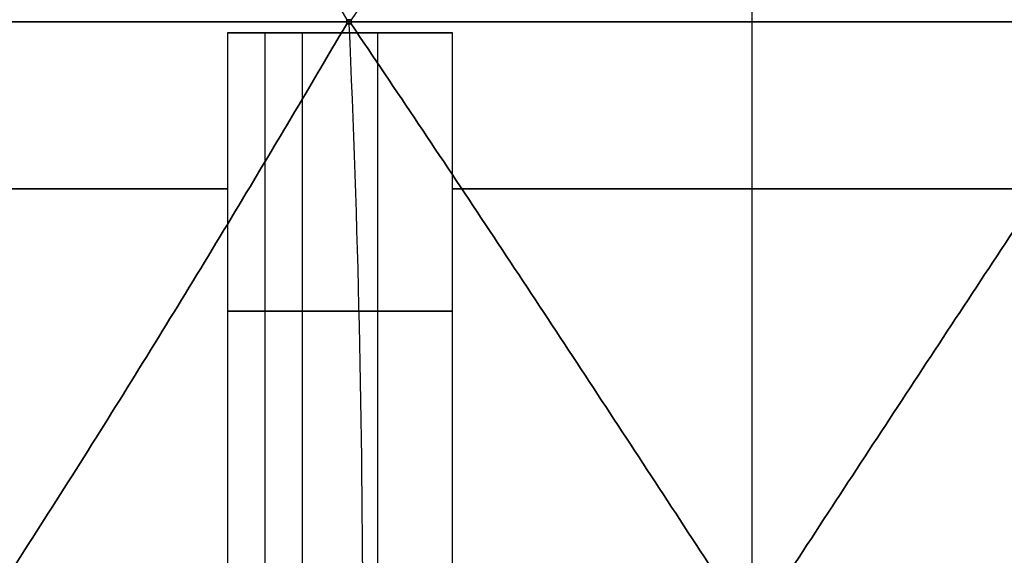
# Model space of a CAD drawing. Header units: centimetres. Extents: x -3.6 to 3.6, y -2.3 to 5.7.
# Tile 635 of 656: x -0.66 to 0.23, y -0.77 to -0.29. Entities that reach past the tile are written whole.
import ezdxf

# ---------------------------------------------------------------- set-up
doc = ezdxf.new("R2010")
doc.units = ezdxf.units.CM
doc.layers.add('Default', color=7, linetype='Continuous', true_color=0x000000)

# ---------------------------------------------------------------- blocks, each defined once
blk = doc.blocks.new('1239X20')
at = {"layer": 'Default'}
for p, q in [((0, 19, -7.5), (0, 12.2, -7.5)), ((0, 19, 7.5), (0, 12.2, 7.5)), ((-9.8849, 17.1, -9.9141), (-3.6434, 17.1, -13.5176)), ((-3.6434, 17.1, 13.5176), (-9.8849, 17.1, 9.9141)), ((-3.6035, 17.1, -13.5283), (3.6035, 17.1, -13.5283)), ((3.6035, 17.1, 13.5283), (-3.6035, 17.1, 13.5283)), ((-4.3787, 17, -6.4159), (-3.8841, 17, -6.4159)), ((-4.3787, 17, 6.4159), (-3.8841, 17, 6.4159)), ((-4.3787, 17, -6.4159), (-4.3787, 12, -6.4159)), ((-4.3787, 17, 6.4159), (-4.3787, 12, 6.4159)), ((-3.7042, 17, -7), (-3.7042, 17, -6.5214)), ((-3.7042, 17, 6.5214), (-3.7042, 17, 7)), ((-3.367, 17, -7), (-3.367, 12, -7)), ((-3.367, 17, 7), (-3.367, 12, 7)), ((-4.7159, 14.5, -5.8318), (-4.0415, 14.5, -7)), ((-4.0415, 14.5, 7), (-4.7159, 14.5, 5.8318)), ((-4.0415, 14.5, -7), (-2.6926, 14.5, -7)), ((-2.6926, 14.5, 7), (-4.0415, 14.5, 7))]:
    blk.add_line(p, q, dxfattribs=at)
at = {"layer": 'Default', "extrusion": (1, 0, 0)}
blk.add_arc((17.1, -45.0283, 0), 31.5, 80.07215, 99.92785, dxfattribs=at)
at = {"layer": 'Default', "extrusion": (-1, 0, 0)}
blk.add_arc((-17.1, 45.0283, 0), 31.5, 260.07215, 279.92785, dxfattribs=at)
at = {"layer": 'Default', "extrusion": (0.965926, 0, -0.258819)}
blk.add_arc((11.65, -45.0283), 31.5, 80.07215, 99.92785, dxfattribs=at)
at = {"layer": 'Default', "extrusion": (-0.965926, 0, -0.258819)}
blk.add_arc((-11.65, 45.0283), 31.5, 260.07215, 279.92785, dxfattribs=at)
at = {"layer": 'Default', "extrusion": (0, 1, 0)}
for start, end in [(291.03947, 308.96053), (51.03947, 68.96053)]:
    blk.add_arc((0, 0, 17), 7.5, start, end, dxfattribs=at)
at = {"layer": 'Default', "extrusion": (0, -1, 0)}
for start, end in [(188.96053, 231.03947), (128.96053, 171.03947), (248.96053, 291.03947), (68.96053, 111.03947)]:
    blk.add_arc((0, 0, -15.6), 7.5, start, end, dxfattribs=at)
at = {"layer": 'Default'}
for points, degree in [([(-6.9821, 22.5309, -12.1347), (-6.5899, 21.9323, -12.2401), (-5.8212, 20.7301, -12.4822), (-4.71, 18.9199, -12.9425), (-3.9953, 17.7177, -13.3148), (-3.6434, 17.1191, -13.5176)], 3), ([(-6.9821, 22.5309, 12.1347), (-6.5899, 21.9323, 12.2401), (-5.8212, 20.7301, 12.4822), (-4.71, 18.9198, 12.9425), (-3.9953, 17.7177, 13.3148), (-3.6434, 17.1191, 13.5176)], 3), ([(-0.0207, 22.5309, -14), (-0.4131, 21.9323, -13.8952), (-1.1998, 20.7301, -13.7205), (-2.3923, 18.9198, -13.5635), (-3.1974, 17.7177, -13.5287), (-3.6035, 17.1191, -13.5283)], 3), ([(-0.0207, 22.5309, 14), (-0.4131, 21.9323, 13.8952), (-1.1998, 20.7301, 13.7205), (-2.3923, 18.9199, 13.5635), (-3.1974, 17.7177, 13.5287), (-3.6035, 17.1191, 13.5283)], 3), ([(0.0207, 22.5309, -14), (0.4131, 21.9323, -13.8952), (1.1998, 20.7301, -13.7205), (2.3923, 18.9199, -13.5635), (3.1974, 17.7177, -13.5287), (3.6035, 17.1191, -13.5283)], 3), ([(0.0207, 22.5309, 14), (0.4131, 21.9323, 13.8952), (1.1998, 20.7301, 13.7205), (2.3923, 18.9198, 13.5635), (3.1974, 17.7177, 13.5287), (3.6035, 17.1191, 13.5283)], 3), ([(-3.6035, 17.1191, 13.5283), (-3.6101, 17.1191, 13.5265), (-3.6235, 17.119, 13.523), (-3.6368, 17.1191, 13.5194), (-3.6434, 17.1191, 13.5176)], 3), ([(-3.6434, 17.1191, -13.5176), (-3.6368, 17.1191, -13.5194), (-3.6234, 17.119, -13.523), (-3.6101, 17.1191, -13.5265), (-3.6035, 17.1191, -13.5283)], 3), ([(-3.6434, 17.0809, -13.5176), (-3.6434, 17.0872, -13.5176), (-3.6434, 17.1, -13.5176), (-3.6434, 17.1128, -13.5176), (-3.6434, 17.1191, -13.5176)], 3), ([(-3.6434, 17.1191, 13.5176), (-3.6434, 17.1128, 13.5176), (-3.6434, 17.1, 13.5176), (-3.6434, 17.0872, 13.5176), (-3.6434, 17.0809, 13.5176)], 3), ([(-3.6235, 17.1191, 13.523), (-3.6235, 17.1, 13.523), (-3.6235, 17.0809, 13.523)], 2), ([(-3.6235, 17.1191, -13.523), (-3.6235, 17.1, -13.523), (-3.6235, 17.0809, -13.523)], 2), ([(-3.6035, 17.1191, -13.5283), (-3.6035, 17.116, -13.5283), (-3.6035, 17.1096, -13.5283), (-3.6035, 17.1032, -13.5283), (-3.6035, 17.1, -13.5283)], 3), ([(-3.6035, 17.0809, 13.5283), (-3.6035, 17.0872, 13.5283), (-3.6035, 17.1, 13.5283), (-3.6035, 17.1128, 13.5283), (-3.6035, 17.1191, 13.5283)], 3), ([(-3.6035, 17.1, -13.5283), (-3.6035, 17.0968, -13.5283), (-3.6035, 17.0904, -13.5283), (-3.6035, 17.084, -13.5283), (-3.6035, 17.0809, -13.5283)], 3), ([(-6.9821, 11.6691, -12.1347), (-6.5899, 12.2677, -12.2401), (-5.8212, 13.4699, -12.4822), (-4.71, 15.2802, -12.9425), (-3.9953, 16.4823, -13.3148), (-3.6434, 17.0809, -13.5176)], 3), ([(-3.6434, 17.0809, 13.5176), (-3.9953, 16.4823, 13.3149), (-4.71, 15.2802, 12.9425), (-5.8212, 13.4699, 12.4822), (-6.5899, 12.2677, 12.2401), (-6.9821, 11.6691, 12.1347)], 3), ([(-3.6434, 17.0809, 13.5176), (-3.639, 17.0809, 13.5188), (-3.6301, 17.0809, 13.5212), (-3.6168, 17.0809, 13.5247), (-3.6079, 17.0809, 13.5271), (-3.6035, 17.0809, 13.5283)], 3), ([(-3.6035, 17.0809, -13.5283), (-3.6079, 17.0809, -13.5271), (-3.6168, 17.0809, -13.5247), (-3.6301, 17.0809, -13.5212), (-3.639, 17.0809, -13.5188), (-3.6434, 17.0809, -13.5176)], 3), ([(-3.6035, 17.0809, -13.5283), (-3.1974, 16.4823, -13.5287), (-2.3923, 15.2802, -13.5635), (-1.1998, 13.4699, -13.7205), (-0.4131, 12.2677, -13.8952), (-0.0207, 11.6691, -14)], 3), ([(-0.0207, 11.6691, 14), (-0.4131, 12.2677, 13.8952), (-1.1998, 13.4699, 13.7205), (-2.3923, 15.2802, 13.5635), (-3.1974, 16.4823, 13.5287), (-3.6035, 17.0809, 13.5283)], 3), ([(0.0207, 11.6691, -14), (0.4131, 12.2677, -13.8952), (1.1998, 13.4699, -13.7205), (2.3923, 15.2802, -13.5635), (3.1974, 16.4823, -13.5287), (3.6035, 17.0809, -13.5283)], 3), ([(3.6035, 17.0809, 13.5283), (3.1974, 16.4823, 13.5287), (2.3923, 15.2802, 13.5635), (1.1998, 13.4699, 13.7205), (0.4131, 12.2677, 13.8952), (0.0207, 11.6691, 14)], 3), ([(-4.7159, 17, -5.8318), (-4.7159, 14.6, -5.8318), (-4.7159, 12.2, -5.8318)], 2), ([(-4.7159, 17, -5.8318), (-4.3787, 17, -6.4159), (-4.0415, 17, -7)], 2), ([(-4.0415, 17, 7), (-4.3787, 17, 6.4159), (-4.7159, 17, 5.8318)], 2), ([(-4.7159, 17, 5.8318), (-4.7159, 14.6, 5.8318), (-4.7159, 12.2, 5.8318)], 2), ([(-4.0415, 12, -7), (-4.0415, 14.5, -7), (-4.0415, 17, -7)], 2), ([(-4.0415, 17, -7), (-3.367, 17, -7), (-2.6926, 17, -7)], 2), ([(-2.6926, 17, 7), (-3.367, 17, 7), (-4.0415, 17, 7)], 2), ([(-4.0415, 12, 7), (-4.0415, 14.5, 7), (-4.0415, 17, 7)], 2), ([(-2.6926, 12.2, -7), (-2.6926, 14.6, -7), (-2.6926, 17, -7)], 2), ([(-2.6926, 12.2, 7), (-2.6926, 14.6, 7), (-2.6926, 17, 7)], 2)]:
    blk.add_open_spline(points, degree=degree, dxfattribs=at)
for points, weights in [([(-3.6035, 17.1, 13.5283), (-3.6235, 17.1, 13.523), (-3.6434, 17.1, 13.5176)], [0.999997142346, 0.999996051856, 0.999997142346]), ([(-3.6434, 17.1, -13.5176), (-3.6235, 17.1, -13.523), (-3.6035, 17.1, -13.5283)], [0.999998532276, 0.999997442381, 0.999998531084])]:
    blk.add_rational_spline(points, weights, degree=2, dxfattribs=at)
blk = doc.blocks.new('R1784XM_ASM22')
at = {"layer": 'Default'}
blk.add_blockref('1239X20', (0, 0), dxfattribs=at)
blk = doc.blocks.new('F3710XM_ASM')
at = {"layer": 'Default'}
blk.add_blockref('R1784XM_ASM22', (0, -20), dxfattribs=at)

msp = doc.modelspace()

# ---------------------------------------------------------------- block references
at = {"layer": 'Default', "xscale": 0.1, "yscale": 0.1, "zscale": 0.1}
msp.add_blockref('F3710XM_ASM', (0, 0), dxfattribs=at)

doc.saveas('drawing.dxf')
